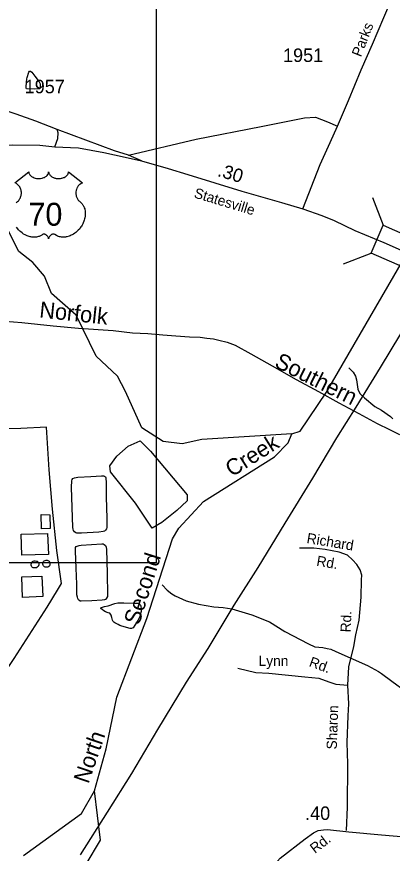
# Model space of a CAD drawing. Extents: x 1473865 to 1648260, y 639067 to 773536.
# Drawn here: x 1522667 to 1526150, y 714496 to 722259 of the extents above; entities that cross this region are included whole.
import ezdxf

# ---------------------------------------------------------------- set-up
doc = ezdxf.new("R2010")
doc.units = 0
for name, color, linetype in [('Exist Hydrographic Creek Single Shore', 7, 'Continuous'), ('Exist Hydrographic Creek Single Shore Label', 7, 'Continuous'), ('Exist Hydrographic Misc Water Feature', 7, 'Continuous'), ('Exist Hydrographic Pond Under 1500 Sq Ft', 7, 'Continuous'), ('Exist Railroad Mainline', 7, 'Continuous'), ('Exist Railroad Mainline Label', 7, 'Continuous'), ('Exist Road Non-System Type 51', 7, 'Continuous'), ('Exist Road Non-System Type 51 Label', 7, 'Continuous'), ('Exist Road Primary US Attributed', 7, 'Continuous'), ('Exist Road Primary US Label', 7, 'Continuous'), ('Exist Road Primary US Mileage Hundredths English Label', 7, 'Continuous'), ('Exist Road Primary US Shield CELL', 7, 'Continuous'), ('Exist Road Primary US Shield Number Label', 7, 'Continuous'), ('Exist Road Primary US Structure Standard Bridge CELL', 7, 'Continuous'), ('Exist Road Secondary Mileage Hundredths English Label', 7, 'Continuous'), ('Exist Road Secondary Type 51 Attributed', 7, 'Continuous'), ('Exist Road Secondary Type 51 Label', 7, 'Continuous'), ('Exist Road Secondary Type 51 Number Label', 7, 'Continuous'), ('Exist Utilities Electrical Transmission Line', 7, 'Continuous'), ('Map Preparation Inset Cut Line', 7, 'Continuous')]:
    doc.layers.add(name, color=color, linetype=linetype)

msp = doc.modelspace()

# ---------------------------------------------------------------- linework, layer by layer
at = {"layer": 'Exist Hydrographic Creek Single Shore'}
for points in [[(1525218.6, 718387.5), (1525294.6, 718412.2), (1525541.6, 718774.9), (1526309.7, 720101.8), (1526582.1, 720567.7), (1526822.6, 720789.6), (1527303.7, 721148.3), (1528266.6, 721858), (1528325.7, 721932.2)], [(1522728.5, 714474.8), (1523269.1, 714865.1), (1523389.2, 715076.5), (1523497.5, 715464.7), (1523596.5, 715945.2), (1523874.5, 716674.9), (1524111.5, 717415.2), (1524171.5, 717512.5), (1524400.6, 717760.6), (1525057.5, 718174.1), (1525184.6, 718306.1), (1525218.6, 718387.5)]]:
    msp.add_lwpolyline(points, dxfattribs=at)
at = {"layer": 'Exist Hydrographic Misc Water Feature'}
for points in [[(1522807.6, 721742.9), (1522835.9, 721707.1), (1522875.1, 721653), (1522882.2, 721643), (1522884.6, 721634.9), (1522884.3, 721620.9), (1522883.4, 721594.9), (1522881.1, 721590.6), (1522874.5, 721588.5), (1522827.5, 721587.7), (1522764, 721588.4), (1522757.1, 721590), (1522754.3, 721595.6), (1522753.8, 721607.7), (1522757.7, 721649.4), (1522761.6, 721681.9), (1522765.3, 721696.1), (1522780.5, 721744.2), (1522785.9, 721753.6), (1522790.3, 721754.6), (1522795.7, 721752.7), (1522807.6, 721742.9)], [(1525218.6, 718387.5), (1524384.6, 718335.4), (1524200.5, 718296.4), (1524025.5, 718316.4), (1523827.5, 718445.1), (1523674.6, 718779.7), (1523601.6, 718922.3), (1523404.5, 719110.2), (1523218.5, 719488.1), (1522988.6, 719689.7), (1522924.5, 719851.9), (1522817.6, 719978.8), (1522686.5, 720079.9), (1522419.5, 720600.6), (1522312.5, 720711.1), (1522180.6, 720769.6), (1521614.5, 720846.7), (1521482.6, 720915), (1521326.5, 721069.1), (1521212.5, 721268.3), (1521150.5, 721538.8), (1521077.5, 721655.2)], [(1525747.6, 719000.5), (1525787.4, 718959.2), (1525810.7, 718922.7), (1525820.1, 718890.5), (1525830.4, 718802.3), (1525849.6, 718762), (1525892.8, 718721.1), (1525987.4, 718643.2), (1526050.6, 718607.9), (1526133.6, 718548.3), (1526157.1, 718525.8)], [(1523234.7, 717986.7), (1523353.8, 717993.4), (1523453.3, 717999), (1523471.2, 717998.6), (1523482, 717994.4), (1523491.3, 717989.6), (1523494.9, 717983.3), (1523497, 717931.2), (1523497.3, 717801.5), (1523503.4, 717605.7), (1523502.2, 717518.8), (1523499.7, 717506.4), (1523490.8, 717494.2), (1523481.4, 717485.9), (1523468.1, 717480.7), (1523429.9, 717476.9), (1523268.1, 717467.2), (1523223.8, 717465.9), (1523213.7, 717470), (1523203.9, 717479.5), (1523194.7, 717491.4), (1523190.4, 717503.9), (1523188.4, 717519.5), (1523175.3, 717892.5), (1523178.1, 717953), (1523181.5, 717965.4), (1523187.9, 717974.5), (1523202, 717980.4), (1523234.7, 717986.7)], [(1522892.6, 717638.8), (1522975.3, 717637.5), (1522978.2, 717508.5), (1522895.5, 717508), (1522892.6, 717638.8)], [(1522706.7, 717457), (1522953.1, 717462.9), (1522960.2, 717267.4), (1522715.5, 717261.5), (1522706.7, 717457)], [(1523265.3, 717355.7), (1523455.9, 717367.8), (1523469.1, 717366.8), (1523479.2, 717362.7), (1523489.7, 717351.5), (1523496.4, 717335.1), (1523498.2, 717313.3), (1523505.3, 717095.7), (1523510.3, 716892.2), (1523507.8, 716877.5), (1523501.2, 716863.6), (1523491.7, 716852.2), (1523480.7, 716847), (1523460.4, 716843.6), (1523363.9, 716838.7), (1523264.4, 716833.9), (1523255.1, 716835.7), (1523240.6, 716847.7), (1523232.3, 716860.2), (1523229.5, 716872.7), (1523226, 716893.8), (1523223.5, 716993.3), (1523218.8, 717142.4), (1523212.1, 717299.5), (1523212.8, 717332.8), (1523217.6, 717341.2), (1523227.9, 717347.2), (1523245.8, 717352.3), (1523265.3, 717355.7)], [(1522857.1, 717205), (1522863.8, 717199.4), (1522867.8, 717192.7), (1522870.7, 717182.8), (1522871, 717172.9), (1522869.6, 717162.5), (1522865.6, 717156.5), (1522857.3, 717149.3), (1522850.6, 717145.4), (1522842.4, 717143.9), (1522829.8, 717144.4), (1522819.3, 717146), (1522814.5, 717148.6), (1522808.5, 717154), (1522804.5, 717160.9), (1522802.3, 717169.5), (1522802.2, 717179.1), (1522803.7, 717187.9), (1522807.7, 717196), (1522813.4, 717202.2), (1522820, 717206.2), (1522827.5, 717208.7), (1522838.8, 717209), (1522848.9, 717208), (1522857.1, 717205)], [(1522961, 717211), (1522966.6, 717205.4), (1522971.2, 717199.2), (1522974, 717191.8), (1522974.9, 717181.6), (1522974.2, 717171.2), (1522971.2, 717163.6), (1522964, 717155.5), (1522957, 717151.3), (1522949, 717149.8), (1522938.5, 717150), (1522930.9, 717151.6), (1522923.4, 717155.3), (1522915.8, 717162), (1522911, 717170.4), (1522908.7, 717180), (1522908.9, 717189.1), (1522910.8, 717197), (1522915.1, 717204.6), (1522921.2, 717210.5), (1522930.6, 717214.1), (1522940.8, 717215.5), (1522950.4, 717215.1), (1522956.7, 717213.5), (1522961, 717211)], [(1522715.4, 717060.5), (1522900.5, 717068.3), (1522910, 716879.9), (1522721.9, 716867.8), (1522715.4, 717060.5)], [(1524017.1, 716985.5), (1524063.7, 716937.1), (1524105.1, 716904.3), (1524136.8, 716885.6), (1524239.8, 716839.5), (1524353.5, 716806.4), (1524494.8, 716782.4), (1524582.7, 716776.6), (1524662.4, 716763), (1524847, 716710), (1525012.2, 716644), (1525154.5, 716553.1), (1525372.4, 716440.8), (1525431.8, 716411.5), (1525507.7, 716406), (1525547.5, 716397.2), (1525579.4, 716388.6), (1525627, 716367.6), (1525920.5, 716237.7), (1526023.4, 716181.6), (1526051.1, 716163.1), (1526145.8, 716093.2), (1526272, 715998.7)], [(1523514, 716793.5), (1523576.8, 716812.7), (1523603.8, 716819.4), (1523631.7, 716821.3), (1523661.5, 716820.7), (1523752.8, 716817.1), (1523789.4, 716815.3), (1523802.7, 716810.3), (1523815.4, 716799.2), (1523819.2, 716787.8), (1523821.4, 716765), (1523819.8, 716739.3), (1523815.9, 716720.9), (1523808, 716692.7), (1523791.8, 716656.9), (1523763.5, 716611.1), (1523746.4, 716589.3), (1523739.2, 716583.3), (1523730.3, 716580.9), (1523718.5, 716582.8), (1523641.6, 716604.5), (1523622.6, 716610.6), (1523607.8, 716618.2), (1523576.1, 716634.8), (1523566.5, 716640.2), (1523560.5, 716647.1), (1523554.5, 716659), (1523548.3, 716683.9), (1523542.1, 716706.8), (1523537.1, 716716.1), (1523529.5, 716722.5), (1523514.6, 716728.5), (1523489.6, 716737.3), (1523475.3, 716744.8), (1523459.6, 716756.5), (1523448.4, 716768.6), (1523448, 716772.8), (1523452.2, 716776.8), (1523479.8, 716784.5), (1523514, 716793.5)], [(1523310, 714393.9), (1523443.9, 714618), (1523389.2, 715076.5)]]:
    msp.add_lwpolyline(points, dxfattribs=at)
at = {"layer": 'Exist Hydrographic Pond Under 1500 Sq Ft'}
msp.add_lwpolyline([(1523921.9, 717513.8), (1523768.2, 717744.5), (1523537.8, 718035.3), (1523531.1, 718092.1), (1523594.5, 718182.4), (1523701.4, 718272.7), (1523811.7, 718322.8), (1523908.5, 718225.9), (1524249.2, 717821.4), (1524249.2, 717767.9), (1524152.4, 717677.6), (1524012.1, 717564), (1523921.9, 717513.8)], dxfattribs=at)
at = {"layer": 'Exist Railroad Mainline'}
msp.add_lwpolyline([(1522479.2, 719440.3), (1522714.9, 719420.3), (1523004.5, 719391.2), (1523240.4, 719369.1), (1523560, 719345.6), (1523739.8, 719326.6), (1523881.7, 719320.1), (1524021.5, 719305.7), (1524143.4, 719297.4), (1524269.4, 719287.3), (1524369.4, 719283.6), (1524429.3, 719276.6), (1524491.2, 719269.4), (1524541, 719258.6), (1524618.6, 719237.2), (1524692.3, 719209.9), (1524839, 719131.3), (1525037.2, 719019.8), (1525259.1, 718891.9), (1525465.2, 718782.3), (1525655.6, 718675), (1525841.8, 718575.8), (1526010.5, 718484.7), (1526123.6, 718426.8), (1526218.7, 718381)], dxfattribs=at)
at = {"layer": 'Exist Road Non-System Type 51'}
for points in [[(1523705.2, 720973.5), (1524331.7, 721122.5), (1524935.1, 721240.7), (1525336.8, 721321.1), (1525437.6, 721326.2), (1525548.7, 721284.4), (1525641.2, 721243.3)], [(1523021, 721052.1), (1523047.4, 721127.4), (1523049.8, 721181.3), (1523043, 721210.8)], [(1524716.6, 716214.9), (1524884.6, 716174.1), (1525006.5, 716166.8), (1525340.7, 716132.1), (1525470, 716119.7), (1525561.5, 716086.4), (1525627.9, 716066.3), (1525738.6, 716055.9), (1525748.8, 716226.4), (1525795.2, 716416), (1525812.8, 716523.7), (1525842.3, 716659.8), (1525863.1, 716871), (1525866.1, 717034.3), (1525866.8, 717076.3), (1525852.7, 717127.3), (1525820.5, 717175.7), (1525780.9, 717218.1), (1525735.1, 717262.3), (1525659, 717290), (1525527.5, 717314.2), (1525423.7, 717328.1), (1525288.8, 717328.1)], [(1525726.3, 714707.8), (1525735.1, 714923.7), (1525738.6, 715325.4), (1525732.3, 715522.6), (1525741.5, 715770.6), (1525749, 715882.8), (1525738.6, 716055.9)]]:
    msp.add_lwpolyline(points, dxfattribs=at)
at = {"layer": 'Exist Road Primary US Attributed'}
for points in [[(1521268.3, 720798.6), (1521403.8, 720834.9), (1521540.6, 720872.5), (1521862.5, 720962.1), (1522088, 721015), (1522366.4, 721053.8), (1522488.9, 721066.2), (1522631.6, 721069.7), (1522881.8, 721068), (1523021, 721052.1), (1523239.4, 721041.5), (1523474.9, 720997.6), (1523672.2, 720955.2), (1523823.7, 720920)], [(1523823.7, 720920), (1524072.2, 720851.2), (1524254.3, 720793.9), (1524756.4, 720638.7), (1525122.9, 720534.6), (1525319.7, 720474.9)], [(1525319.7, 720474.9), (1525497, 720415.1), (1525611.5, 720368.2), (1525802.1, 720275.5), (1526071.2, 720164), (1526287.1, 720067.8)]]:
    msp.add_lwpolyline(points, dxfattribs=at)
at = {"layer": 'Exist Road Primary US Shield CELL'}
for points in [[(1522650.5, 720716.2), (1522779.1, 720818.7), (1522779.4, 720813.3), (1522780.7, 720807), (1522781.7, 720803.8), (1522784.7, 720797.5), (1522789.5, 720790.2), (1522796.3, 720782.9), (1522804, 720776.6), (1522809.2, 720773.3), (1522817.9, 720768.6), (1522827.9, 720764.4), (1522839, 720761.2), (1522850.3, 720758.9), (1522862.7, 720757.6), (1522874.9, 720757.3), (1522888.1, 720758.3), (1522902.7, 720761.1), (1522909.5, 720762.9), (1522917, 720765.5), (1522924, 720768.3), (1522931.6, 720772.4), (1522937.8, 720776.4), (1522942.6, 720779.9), (1522949.4, 720786.4), (1522954.9, 720793.2), (1522957.1, 720797), (1522959.1, 720800.6), (1522961.8, 720808.4), (1522962.6, 720811.8), (1522963.1, 720818.9), (1522963.6, 720813), (1522964.2, 720809.2), (1522965.2, 720805.6), (1522966.7, 720801.7), (1522969.4, 720796.2), (1522972.5, 720791.7), (1522978.2, 720784.9), (1522981.8, 720781.6), (1522985, 720778.9), (1522993.8, 720772.9), (1523004, 720767.7), (1523009, 720765.5), (1523014.1, 720763.7), (1523020.7, 720761.7), (1523027.4, 720760.1), (1523034.1, 720759), (1523041, 720758), (1523047.9, 720757.5), (1523053.6, 720757.3), (1523060.6, 720757.4), (1523067.1, 720757.8), (1523073.7, 720758.5), (1523081, 720759.8), (1523086.8, 720761.1), (1523094.6, 720763.1), (1523101.6, 720765.6), (1523107.7, 720768.3), (1523115.7, 720772.4), (1523122.1, 720776.5), (1523126.9, 720780.3), (1523132.5, 720785.4), (1523137.8, 720791.6), (1523140.9, 720796.1), (1523143.1, 720800.7), (1523145.2, 720805.6), (1523146.4, 720810.7), (1523147, 720815.2), (1523147.1, 720819.1), (1523275.7, 720716.6), (1523272.7, 720715.5), (1523265.7, 720712), (1523260.2, 720708.8), (1523251.3, 720702.5), (1523247.5, 720699.1), (1523243.7, 720695.5), (1523240.2, 720691.8), (1523237.2, 720688.2), (1523233.4, 720683), (1523230.1, 720677.8), (1523226.8, 720672.1), (1523224.4, 720667.2), (1523220.5, 720656.9), (1523218.6, 720650.3), (1523217.4, 720644.8), (1523215.9, 720633.3), (1523215.5, 720627.8), (1523215.5, 720622.5), (1523215.8, 720616.8), (1523216.3, 720611.3), (1523217.3, 720605.6), (1523218.2, 720600.6), (1523219.8, 720594.4), (1523222.1, 720587.3), (1523224.9, 720580.4), (1523230.8, 720569.2), (1523238.3, 720557.8), (1523243.7, 720551.4), (1523249, 720545.9), (1523257, 720539.2), (1523261.3, 720535.4), (1523266.2, 720530.5), (1523274.3, 720521.2), (1523277.5, 720516.8), (1523280.8, 720511.8), (1523283.9, 720506.7), (1523286.9, 720501.3), (1523289.3, 720496.5), (1523293.9, 720485.4), (1523297.2, 720474.7), (1523298.7, 720469.1), (1523301.1, 720456.5), (1523302, 720450.3), (1523303, 720438), (1523303, 720423.1), (1523301.9, 720408.9), (1523299.2, 720392.4), (1523297, 720382.6), (1523293.6, 720371.1), (1523290.4, 720361.1), (1523284.5, 720346.5), (1523279.3, 720335.8), (1523272.5, 720323.4), (1523267.9, 720315.8), (1523262.5, 720307.8), (1523255.7, 720298.5), (1523247.8, 720288.6), (1523238.3, 720278.2), (1523230.7, 720270.6), (1523220.6, 720261.6), (1523214.6, 720256.6), (1523205.9, 720250), (1523194.1, 720242.1), (1523182.4, 720235.4), (1523172.4, 720230.3), (1523163.6, 720226.5), (1523152.2, 720222.2), (1523133.2, 720216.9), (1523126.3, 720215.5), (1523118.1, 720214.2), (1523110.5, 720213.5), (1523103, 720213), (1523093, 720213), (1523083, 720213.8), (1523073.6, 720215.2), (1523063.8, 720217.2), (1523053.6, 720220.3), (1523044.3, 720223.9), (1523034.8, 720228.5), (1523018.9, 720238.6), (1523014.3, 720241), (1523011.8, 720241.7), (1523005.6, 720242), (1522999.8, 720240.8), (1522993.9, 720238.4), (1522990.3, 720236.5), (1522985.6, 720233.4), (1522981.9, 720230.5), (1522977.5, 720226.3), (1522974.5, 720222.8), (1522972.2, 720220.1), (1522967.7, 720213), (1522966.1, 720209.7), (1522964.4, 720205.4), (1522963, 720199), (1522960.9, 720207), (1522958.6, 720212.3), (1522955.9, 720216.9), (1522953, 720220.9), (1522948.5, 720226.1), (1522944.5, 720230), (1522939.6, 720233.9), (1522934.5, 720237), (1522930.3, 720239.2), (1522926.5, 720240.6), (1522921.9, 720241.8), (1522918.1, 720242.1), (1522915, 720242), (1522910.7, 720241), (1522904.9, 720236.8), (1522899.4, 720233), (1522893.4, 720229.3), (1522886.3, 720225.5), (1522881, 720223.1), (1522874.8, 720220.6), (1522867.5, 720218.2), (1522859.6, 720216.1), (1522851.5, 720214.6), (1522844.3, 720213.4), (1522836.7, 720212.7), (1522829.7, 720212.5), (1522822.5, 720212.6), (1522815.8, 720213.1), (1522808, 720213.8), (1522798.2, 720215.2), (1522790.2, 720217.1), (1522781.7, 720219.3), (1522772.9, 720222.1), (1522763.6, 720225.6), (1522751.9, 720230.7), (1522743.8, 720234.9), (1522730.9, 720242.3), (1522715.9, 720252.7), (1522704.6, 720261.9), (1522696.2, 720269.4), (1522684, 720281.9), (1522676.8, 720290), (1522665.6, 720304.6)], [(1522661.4, 720531.5), (1522668.2, 720538), (1522674.5, 720543.1), (1522681.9, 720550.4), (1522685.8, 720554.8), (1522690.5, 720561), (1522694.2, 720566.7), (1522697.2, 720571.8), (1522701.1, 720579.3), (1522703.4, 720584.9), (1522706.4, 720593.6), (1522707.9, 720599.7), (1522709.4, 720607.5), (1522710.4, 720614.8), (1522710.7, 720624), (1522710.5, 720631.6), (1522709.5, 720640.5), (1522707.9, 720649), (1522705.8, 720656.5), (1522702.7, 720665), (1522699.7, 720671.2), (1522694.8, 720679.7), (1522689.3, 720687.5), (1522683.7, 720693.9), (1522678, 720699.6), (1522672.5, 720703.8), (1522667.3, 720707.6), (1522660.8, 720711.5)]]:
    msp.add_lwpolyline(points, dxfattribs=at)
at = {"layer": 'Exist Road Primary US Structure Standard Bridge CELL'}
for p, q in [((1525966.2, 720580.8), (1526066.8, 720323.8)), ((1525696.7, 719964.5), (1525953.7, 720065.1))]:
    msp.add_line(p, q, dxfattribs=at)
msp.add_lwpolyline([(1526066.8, 720323.8), (1526620.6, 720081.6), (1526507.5, 719822.9), (1525953.7, 720065.1)], close=True, dxfattribs=at)
at = {"layer": 'Exist Road Secondary Type 51 Attributed'}
for points in [[(1525319.7, 720474.9), (1525481.8, 720888.8), (1525574.4, 721091.7), (1525641.2, 721243.3), (1525745.5, 721480.6), (1525862.1, 721765.6), (1525966.3, 722002.6), (1526071.2, 722250.1), (1526126.5, 722381.3)], [(1523823.7, 720920), (1523705.2, 720973.5), (1523573.6, 721015.2), (1523043, 721210.8), (1522844.6, 721289.2), (1522661.5, 721354), (1522510.1, 721403.5), (1522350.2, 721460), (1522101.3, 721580.7), (1521914, 721669.4), (1521649.3, 721800), (1521450.3, 721906.5), (1521276.3, 721980.1), (1521164.9, 722029.7), (1521014.3, 722103), (1520948.3, 722135.7)], [(1524919.1, 713952.4), (1524941.9, 714019.3), (1524972.2, 714152.5), (1524998.3, 714239), (1525028.5, 714342), (1525062.8, 714396.9), (1525110.9, 714450.5), (1525342.9, 714630.4), (1525421.2, 714686.7), (1525463.8, 714707.3), (1525511.9, 714714.2), (1525550.3, 714716.9), (1525747.5, 714694.1), (1526050.9, 714666.1), (1526447.3, 714632.8), (1526563, 714623.8)]]:
    msp.add_lwpolyline(points, dxfattribs=at)
at = {"layer": 'Exist Utilities Electrical Transmission Line'}
for points in [[(1523257.2, 714480.6), (1523508, 714878.6), (1523735.9, 715235), (1523976.9, 715642.9), (1524242.3, 716082.8), (1524441.7, 716395.5), (1524684.6, 716799.4), (1524906.3, 717147.9), (1525157.4, 717559.9), (1525414.6, 717977.7), (1525636.8, 718350), (1525815.7, 718637.1), (1526039.8, 719003.4), (1526229.2, 719316.3)], [(1518886.4, 710565.8), (1519038.3, 710797.3), (1519309.2, 711200.8), (1519611.2, 711676), (1519910.9, 712131), (1520248, 712661.6), (1520629.9, 713243.2), (1521024.5, 713848.2), (1521400.4, 714408.1), (1521699.2, 714862.9), (1522030.5, 715373.4), (1522329.2, 715830.3), (1522643.7, 716302.3), (1522947.9, 716779.4), (1523046.5, 716935.9), (1523083.6, 716999.2), (1523038.8, 717304.9), (1522998.9, 717689.5), (1522968.7, 718053.9), (1522943.8, 718449.2), (1522705.7, 718438.6), (1522593.6, 718434.7), (1522462.8, 718432.1)]]:
    msp.add_lwpolyline(points, dxfattribs=at)
at = {"layer": 'Map Preparation Inset Cut Line'}
msp.add_lwpolyline([(1492500.1, 733302.7), (1523960.8, 733302.7), (1523960.8, 717190.1), (1492500.1, 717190.1), (1492500.1, 733302.7)], dxfattribs=at)

# ---------------------------------------------------------------- texts
at = {"layer": 'Exist Hydrographic Creek Single Shore Label'}
for s, rotation, p in [('Creek', 32.18824, (1524662.4, 717983.5)), ('Second', 72.24612, (1523800.4, 716604.8)), ('North', 71.08908, (1523332.4, 715134.5))]:
    msp.add_text(s, height=150, rotation=rotation, dxfattribs=at).set_placement(p)
at = {"layer": 'Exist Railroad Mainline Label'}
for s, rotation, p in [('Norfolk', 353.95354, (1522872.1, 719467.9)), ('Southern', 333.44181, (1525048.3, 719013.3))]:
    msp.add_text(s, height=150, rotation=rotation, dxfattribs=at).set_placement(p)
at = {"layer": 'Exist Road Non-System Type 51 Label'}
for s, rotation, p in [('Richard', 350.54908, (1525351.7, 717375.9)), ('Rd.', 350.54908, (1525442.5, 717164.7)), ('Rd.', 87.69779, (1525764.4, 716544.5)), ('Lynn', 0.15514, (1524911.1, 716234.2)), ('Rd.', 340.03585, (1525371.5, 716233.4)), ('Sharon', 87.87209, (1525635.1, 715457.9))]:
    msp.add_text(s, height=95, rotation=rotation, dxfattribs=at).set_placement(p)
at = {"layer": 'Exist Road Primary US Label'}
msp.add_text('Statesville', height=95, rotation=343.1877, dxfattribs=at).set_placement((1524305, 720582.4))
at = {"layer": 'Exist Road Primary US Mileage Hundredths English Label'}
msp.add_text('.30', height=125, rotation=343.1877, dxfattribs=at).set_placement((1524522.2, 720781.5))
at = {"layer": 'Exist Road Primary US Shield Number Label'}
msp.add_text('70', height=212.5, dxfattribs=at).set_placement((1522774.8, 720319.4))
at = {"layer": 'Exist Road Secondary Mileage Hundredths English Label'}
msp.add_text('.40', height=125, dxfattribs=at).set_placement((1525342, 714805.1))
at = {"layer": 'Exist Road Secondary Type 51 Label'}
for s, rotation, p in [('Parks', 68.51392, (1525859.3, 721879.4)), ('Rd.', 37.41778, (1525432.6, 714489.8))]:
    msp.add_text(s, height=95, rotation=rotation, dxfattribs=at).set_placement(p)
at = {"layer": 'Exist Road Secondary Type 51 Number Label'}
for s, p in [('1951', (1525137.2, 721838.9)), ('1957', (1522740.7, 721548.3))]:
    msp.add_text(s, height=125, dxfattribs=at).set_placement(p)

doc.saveas('drawing.dxf')
